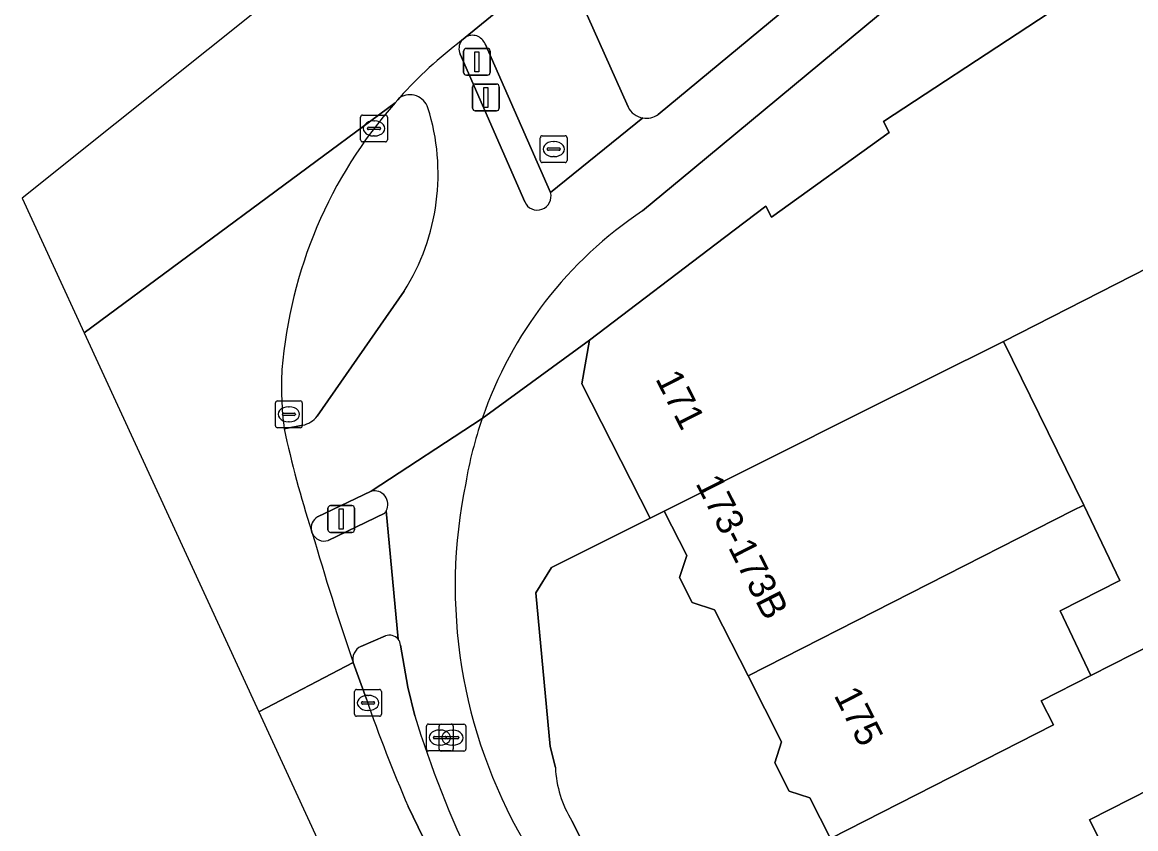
# Model space of a CAD drawing. Extents: x 162344 to 162869, y 381217 to 381818.
# Drawn here: x 162344.26 to 162385.8, y 381654.6 to 381684.69 of the extents above; entities that cross this region are included whole.
import ezdxf

# ---------------------------------------------------------------- set-up
doc = ezdxf.new("R2010")
doc.units = 0
for name, color, linetype in [('IMGEO_Berm_open', 7, 'Continuous'), ('IMGEO_Brandkraan', 7, 'Continuous'), ('IMGEO_Drukknoppaal', 7, 'Continuous'), ('IMGEO_Erf', 7, 'Continuous'), ('IMGEO_Fietspad_open', 7, 'Continuous'), ('IMGEO_Kolk', 7, 'Continuous'), ('IMGEO_Pand', 7, 'Continuous'), ('IMGEO_Pand_nummerreeks', 7, 'Continuous'), ('IMGEO_Rijbaan_regionaal_gesloten', 7, 'Continuous'), ('IMGEO_Rioolput', 7, 'Continuous'), ('IMGEO_Verkeerseiland_open', 7, 'Continuous'), ('IMGEO_Verkeersregelinstallatiepaal', 7, 'Continuous'), ('IMGEO_Voetpad_open', 7, 'Continuous')]:
    doc.layers.add(name, color=color, linetype=linetype)

msp = doc.modelspace()

# ---------------------------------------------------------------- linework, layer by layer
at = {"layer": 'IMGEO_Berm_open'}
for points in [[(162357.816, 381661.792), (162356.897, 381661.398)], [(162358.904, 381658.811), (162358.648, 381659.876), (162358.373, 381661.445)], [(162356.612, 381660.794), (162357.098, 381659.429)], [(162358.654, 381655.431), (162360.733, 381651.139), (162362.48, 381647.434), (162367.291, 381637.935), (162369.471, 381633.629), (162370.915, 381630.775), (162376.144, 381620.551), (162378.309, 381616.304), (162381.2, 381610.636), (162383.842, 381605.454), (162387.066, 381599.034), (162387.783, 381597.606), (162391.996, 381589.28), (162394.619, 381584.098), (162396.915, 381579.56), (162402.557, 381568.4), (162406.049, 381561.587), (162408.71, 381556.396), (162409.049, 381555.709), (162410.306, 381556.355), (162407.33, 381562.188), (162400.899, 381574.731)]]:
    msp.add_lwpolyline(points, dxfattribs=at)
for centre, radius, start, end in [((162357.963, 381661.407), 0.412, 39.825, 110.9433), ((162357.969, 381661.411), 0.406, 4.8309, 39.9039), ((162357.105, 381660.931), 0.512, 113.9841, 195.4949), ((162414.87, 381679.612), 61.196, 199.25694, 203.27449), ((162395.374, 381669.964), 38.137, 197.0045, 206.05)]:
    msp.add_arc(centre, radius, start, end, dxfattribs=at)
at = {"layer": 'IMGEO_Brandkraan'}
for p, q in [((162359.811, 381657.567), (162359.811, 381658.419)), ((162359.886, 381658.493), (162360.738, 381658.493)), ((162360.812, 381658.419), (162360.812, 381657.567)), ((162360.07, 381657.987), (162360.07, 381657.999)), ((162360.508, 381657.95), (162360.11, 381657.95)), ((162360.113, 381658.036), (162360.511, 381658.036)), ((162360.299, 381658.273), (162360.324, 381658.273)), ((162360.554, 381657.999), (162360.554, 381657.987)), ((162360.738, 381657.493), (162359.886, 381657.493)), ((162360.322, 381657.713), (162360.297, 381657.713))]:
    msp.add_line(p, q, dxfattribs=at)
for points in [[(162359.811, 381657.567), (162359.811, 381658.419)], [(162359.886, 381658.493), (162360.738, 381658.493)], [(162360.812, 381658.419), (162360.812, 381657.567)], [(162360.738, 381657.493), (162359.886, 381657.493)]]:
    msp.add_lwpolyline(points, dxfattribs=at)
for centre, radius, start, end in [((162359.888, 381658.417), 0.0765, 91.552, 178.448), ((162359.888, 381658.417), 0.0765, 91.552, 178.448), ((162360.736, 381658.417), 0.0765, 1.552, 88.448), ((162360.736, 381658.417), 0.0765, 1.552, 88.448), ((162360.11, 381657.996), 0.0403, 85.8775, 175.7526), ((162360.107, 381657.986), 0.0366, 178.938, 274.7102), ((162360.511, 381657.993), 0.043, 264.8664, 352.4533), ((162360.515, 381657.998), 0.0386, 1.7309, 96.639), ((162359.888, 381657.569), 0.0765, 181.552, 268.448), ((162359.888, 381657.569), 0.0765, 181.552, 268.448), ((162360.736, 381657.569), 0.0765, 271.552, 358.448), ((162360.736, 381657.569), 0.0765, 271.552, 358.448)]:
    msp.add_arc(centre, radius, start, end, dxfattribs=at)
for centre, major_axis, ratio, start_param, end_param in [((162360.298, 381657.993), (-0.387, 0.002), 0.722429, 4.712389, 7.853982), ((162360.323, 381657.993), (-0.39, 0.002), 0.717154, 1.570796, 4.712389)]:
    msp.add_ellipse(centre, major_axis=major_axis, ratio=ratio, start_param=start_param, end_param=end_param, dxfattribs=at)
at = {"layer": 'IMGEO_Drukknoppaal'}
for p, q in [((162361.062, 381681.482), (162361.062, 381682.282)), ((162361.062, 381682.282), (162361.062, 381681.482)), ((162361.162, 381682.382), (162361.952, 381682.382)), ((162361.952, 381682.382), (162361.162, 381682.382)), ((162362.052, 381682.282), (162362.052, 381681.482)), ((162362.052, 381681.482), (162362.052, 381682.282)), ((162361.952, 381681.382), (162361.162, 381681.382)), ((162361.162, 381681.382), (162361.952, 381681.382))]:
    msp.add_line(p, q, dxfattribs=at)
msp.add_lwpolyline([(162361.482, 381682.257), (162361.632, 381682.257), (162361.632, 381681.507), (162361.482, 381681.507), (162361.482, 381682.257)], dxfattribs=at)
for centre, start, end in [((162361.162, 381682.282), 90, 180), ((162361.162, 381682.282), 90, 180), ((162361.952, 381682.282), 0, 90), ((162361.952, 381682.282), 360, 90), ((162361.162, 381681.482), 180, 270), ((162361.162, 381681.482), 180, 270), ((162361.952, 381681.482), 270, 0), ((162361.952, 381681.482), 270, 0)]:
    msp.add_arc(centre, 0.1, start, end, dxfattribs=at)
at = {"layer": 'IMGEO_Erf'}
for points in [[(162411.223, 381653.711), (162408.443, 381659.219), (162403.005, 381656.457), (162402.236, 381658.014), (162398.964, 381664.64), (162394.227, 381662.3), (162392.986, 381664.812), (162390.572, 381669.699), (162395.311, 381672.039), (162392.04, 381678.467), (162387.584, 381676.2), (162387.474, 381676.144), (162380.866, 381672.782), (162383.863, 381666.675), (162385.203, 381663.864), (162382.981, 381662.733), (162384.132, 381660.319), (162386.481, 381661.514), (162387.852, 381658.821), (162388.651, 381657.252), (162384.079, 381654.925), (162384.898, 381653.315)], [(162374.408, 381654.239), (162373.639, 381655.751), (162372.869, 381656.002), (162372.334, 381657.054), (162372.59, 381657.841), (162371.336, 381660.305), (162370.082, 381662.77), (162369.257, 381663.038), (162368.783, 381663.971), (162369.051, 381664.795), (162368.209, 381666.451), (162367.686, 381666.185), (162364.003, 381664.338), (162363.425, 381663.397), (162363.958, 381657.661), (162364.149, 381656.881)], [(162364.764, 381654.894), (162443.597, 381500)]]:
    msp.add_lwpolyline(points, dxfattribs=at)
msp.add_arc((162368.292, 381657.074), 4.147, 182.6742, 211.7216, dxfattribs=at)
at = {"layer": 'IMGEO_Fietspad_open'}
for points in [[(162367.406, 381677.651), (162369.283, 381679.209), (162384.736, 381692.037)], [(162379.682, 381690.945), (162367.983, 381681.251)], [(162363.006, 381677.986), (162360.598, 381683.491)], [(162367.41, 381681.117), (162363.969, 381678.331)], [(162358.504, 381674.654), (162355.262, 381669.986)], [(162354.725, 381669.649), (162354.03, 381669.523)], [(162355.279, 381666.229), (162357.275, 381667.191), (162361.419, 381669.904)], [(162361.419, 381669.904), (162357.275, 381667.191)], [(162357.838, 381666.46), (162358.28, 381661.671)], [(162358.373, 381661.445), (162358.648, 381659.876), (162358.904, 381658.811)]]:
    msp.add_lwpolyline(points, dxfattribs=at)
for centre, radius, start, end in [((162370.394, 381671.103), 16.166, 127.0719, 138.1939), ((162361.057, 381683.703), 0.505, 143.7961, 204.7827), ((162358.714, 381681.263), 0.719, 18.4426, 120.9714), ((162351.591, 381679.032), 8.183, 327.6517, 17.4797), ((162367.538, 381681.863), 0.757, 260.2789, 306.046), ((162363.476, 381678.191), 0.513, 203.5162, 15.9045), ((162375.854, 381664.935), 15.266, 123.5992, 161.006), ((162354.497, 381670.609), 0.987, 283.3697, 320.8518), ((162393.422, 381678.051), 40.305, 192.2156, 197.8286), ((162375.775, 381664.958), 15.184, 160.9903, 170.3899), ((162379.367, 381663.656), 18.956, 168.3223, 209.9805), ((162357.394, 381666.701), 0.505, 331.5295, 103.6758), ((162355.521, 381665.815), 0.48, 120.3379, 192.5194), ((162357.969, 381661.411), 0.406, 4.8309, 39.9039), ((162395.374, 381669.964), 38.137, 197.0045, 206.05)]:
    msp.add_arc(centre, radius, start, end, dxfattribs=at)
at = {"layer": 'IMGEO_Kolk'}
for p, q in [((162356.959, 381681.224), (162357.811, 381681.224)), ((162356.884, 381680.298), (162356.884, 381681.15)), ((162357.186, 381680.767), (162357.584, 381680.767)), ((162357.372, 381681.004), (162357.397, 381681.004)), ((162357.885, 381681.15), (162357.885, 381680.298)), ((162357.143, 381680.718), (162357.143, 381680.73)), ((162357.581, 381680.681), (162357.183, 381680.681)), ((162357.395, 381680.444), (162357.37, 381680.444)), ((162357.627, 381680.73), (162357.627, 381680.718)), ((162357.811, 381680.224), (162356.959, 381680.224)), ((162353.707, 381669.635), (162353.707, 381670.487)), ((162353.782, 381670.561), (162354.634, 381670.561)), ((162354.708, 381670.487), (162354.708, 381669.635)), ((162353.966, 381670.055), (162353.966, 381670.067)), ((162354.404, 381670.018), (162354.006, 381670.018)), ((162354.009, 381670.104), (162354.407, 381670.104)), ((162354.195, 381670.341), (162354.22, 381670.341)), ((162354.45, 381670.067), (162354.45, 381670.055)), ((162354.634, 381669.561), (162353.782, 381669.561)), ((162354.218, 381669.781), (162354.193, 381669.781)), ((162356.661, 381658.867), (162356.661, 381659.719)), ((162356.736, 381659.793), (162357.588, 381659.793)), ((162357.149, 381659.573), (162357.174, 381659.573)), ((162357.662, 381659.719), (162357.662, 381658.867)), ((162356.92, 381659.287), (162356.92, 381659.299)), ((162357.358, 381659.25), (162356.96, 381659.25)), ((162356.963, 381659.336), (162357.361, 381659.336)), ((162357.404, 381659.299), (162357.404, 381659.287)), ((162357.588, 381658.793), (162356.736, 381658.793)), ((162357.172, 381659.013), (162357.147, 381659.013))]:
    msp.add_line(p, q, dxfattribs=at)
for points in [[(162356.959, 381681.224), (162357.811, 381681.224)], [(162356.884, 381680.298), (162356.884, 381681.15)], [(162357.885, 381681.15), (162357.885, 381680.298)], [(162357.811, 381680.224), (162356.959, 381680.224)], [(162353.707, 381669.635), (162353.707, 381670.487)], [(162353.782, 381670.561), (162354.634, 381670.561)], [(162354.708, 381670.487), (162354.708, 381669.635)], [(162354.634, 381669.561), (162353.782, 381669.561)], [(162356.661, 381658.867), (162356.661, 381659.719)], [(162356.736, 381659.793), (162357.588, 381659.793)], [(162357.662, 381659.719), (162357.662, 381658.867)], [(162357.588, 381658.793), (162356.736, 381658.793)]]:
    msp.add_lwpolyline(points, dxfattribs=at)
for centre, radius, start, end in [((162356.961, 381681.148), 0.0765, 91.552, 178.448), ((162356.961, 381681.148), 0.0765, 91.552, 178.448), ((162357.809, 381681.148), 0.0765, 1.552, 88.448), ((162357.809, 381681.148), 0.0765, 1.552, 88.448), ((162357.183, 381680.727), 0.0403, 85.8775, 175.7526), ((162357.588, 381680.729), 0.0386, 1.7309, 96.639), ((162357.18, 381680.717), 0.0366, 178.938, 274.7102), ((162357.584, 381680.724), 0.043, 264.8664, 352.4533), ((162356.961, 381680.3), 0.0765, 181.552, 268.448), ((162356.961, 381680.3), 0.0765, 181.552, 268.448), ((162357.809, 381680.3), 0.0765, 271.552, 358.448), ((162357.809, 381680.3), 0.0765, 271.552, 358.448), ((162353.784, 381670.485), 0.0765, 91.552, 178.448), ((162353.784, 381670.485), 0.0765, 91.552, 178.448), ((162354.632, 381670.485), 0.0765, 1.552, 88.448), ((162354.632, 381670.485), 0.0765, 1.552, 88.448), ((162354.006, 381670.064), 0.0403, 85.8775, 175.7526), ((162354.003, 381670.054), 0.0366, 178.938, 274.7102), ((162354.407, 381670.061), 0.043, 264.8664, 352.4533), ((162354.411, 381670.066), 0.0386, 1.7309, 96.639), ((162353.784, 381669.637), 0.0765, 181.552, 268.448), ((162353.784, 381669.637), 0.0765, 181.552, 268.448), ((162354.632, 381669.637), 0.0765, 271.552, 358.448), ((162354.632, 381669.637), 0.0765, 271.552, 358.448), ((162356.738, 381659.717), 0.0765, 91.552, 178.448), ((162356.738, 381659.717), 0.0765, 91.552, 178.448), ((162357.586, 381659.717), 0.0765, 1.552, 88.448), ((162357.586, 381659.717), 0.0765, 1.552, 88.448), ((162356.96, 381659.296), 0.0403, 85.8775, 175.7526), ((162356.957, 381659.286), 0.0366, 178.938, 274.7102), ((162357.361, 381659.293), 0.043, 264.8664, 352.4533), ((162357.365, 381659.298), 0.0386, 1.7309, 96.639), ((162356.738, 381658.869), 0.0765, 181.552, 268.448), ((162356.738, 381658.869), 0.0765, 181.552, 268.448), ((162357.586, 381658.869), 0.0765, 271.552, 358.448), ((162357.586, 381658.869), 0.0765, 271.552, 358.448)]:
    msp.add_arc(centre, radius, start, end, dxfattribs=at)
for centre, major_axis, ratio, start_param, end_param in [((162357.371, 381680.724), (-0.387, 0.002), 0.722429, 4.712389, 7.853982), ((162357.396, 381680.724), (-0.39, 0.002), 0.717154, 1.570796, 4.712389), ((162354.194, 381670.061), (-0.387, 0.002), 0.722429, 4.712389, 7.853982), ((162354.219, 381670.061), (-0.39, 0.002), 0.717154, 1.570796, 4.712389), ((162357.148, 381659.293), (-0.387, 0.002), 0.722429, 4.712389, 7.853982), ((162357.173, 381659.293), (-0.39, 0.002), 0.717154, 1.570796, 4.712389)]:
    msp.add_ellipse(centre, major_axis=major_axis, ratio=ratio, start_param=start_param, end_param=end_param, dxfattribs=at)
at = {"layer": 'IMGEO_Pand'}
for points in [[(162392.04, 381678.467), (162387.157, 381688.064), (162376.39, 381680.988), (162376.598, 381680.579), (162372.211, 381677.413), (162372.002, 381677.823), (162370.461, 381676.653), (162365.422, 381672.828), (162365.137, 381671.194), (162367.686, 381666.185), (162368.209, 381666.451), (162375.698, 381670.206), (162380.741, 381672.718), (162380.866, 381672.782), (162387.474, 381676.144), (162387.584, 381676.2)], [(162380.866, 381672.782), (162380.741, 381672.718), (162375.698, 381670.206), (162368.209, 381666.451), (162369.051, 381664.795), (162368.783, 381663.971), (162369.257, 381663.038), (162370.082, 381662.77), (162371.336, 381660.305), (162383.45, 381666.465), (162383.863, 381666.675)], [(162384.132, 381660.319), (162382.981, 381662.733), (162385.203, 381663.864), (162383.863, 381666.675), (162383.45, 381666.465), (162371.336, 381660.305), (162372.59, 381657.841), (162372.334, 381657.054), (162372.869, 381656.002), (162373.639, 381655.751), (162374.408, 381654.239), (162382.728, 381658.47), (162382.27, 381659.372)], [(162386.203, 381653.979), (162384.898, 381653.315), (162384.079, 381654.925), (162388.651, 381657.252), (162387.852, 381658.821), (162386.481, 381661.514), (162384.132, 381660.319), (162382.27, 381659.372), (162382.728, 381658.47), (162374.408, 381654.239), (162373.886, 381653.972), (162378.488, 381644.927), (162381.742, 381646.582), (162382.855, 381644.417), (162386.146, 381646.123), (162385.019, 381648.298), (162388.244, 381649.97)]]:
    msp.add_lwpolyline(points, close=True, dxfattribs=at)
at = {"layer": 'IMGEO_Rijbaan_regionaal_gesloten'}
for points in [[(162360.649, 381684.001), (162360.789, 381684.123), (162364.363, 381687.052), (162362.701, 381690.133), (162361.666, 381692.052), (162344.261, 381678.119)], [(162344.261, 381678.119), (162346.573, 381673.099), (162358.169, 381681.684), (162358.268, 381681.794), (162358.344, 381681.879)], [(162358.169, 381681.684), (162346.573, 381673.099)], [(162346.573, 381673.099), (162353.085, 381658.958), (162356.612, 381660.794)], [(162355.082, 381665.621), (162355.053, 381665.711)], [(162357.098, 381659.429), (162356.612, 381660.794), (162353.085, 381658.958)], [(162353.085, 381658.958), (162357.948, 381648.399), (162379.464, 381606.233), (162388.83, 381587.88), (162458.544, 381448.405), (162487.336, 381390.854)], [(162402.557, 381568.4), (162396.915, 381579.56), (162394.619, 381584.098), (162391.996, 381589.28), (162387.783, 381597.606), (162387.066, 381599.034), (162383.842, 381605.454), (162381.2, 381610.636), (162378.309, 381616.304), (162376.144, 381620.551), (162370.915, 381630.775), (162369.471, 381633.629), (162367.291, 381637.935), (162362.48, 381647.434), (162360.733, 381651.139), (162358.654, 381655.431)]]:
    msp.add_lwpolyline(points, dxfattribs=at)
for centre, radius, start, end in [((162370.394, 381671.103), 16.166, 127.0719, 138.1939), ((162371.041, 381670.357), 17.146, 138.6517, 175.3925), ((162365.822, 381671.057), 11.891, 176.7342, 187.4102), ((162393.422, 381678.051), 40.305, 192.2156, 197.8286), ((162459.914, 381696.193), 109.199, 196.25834, 198.91546), ((162414.87, 381679.612), 61.196, 199.25694, 203.27449)]:
    msp.add_arc(centre, radius, start, end, dxfattribs=at)
at = {"layer": 'IMGEO_Rioolput'}
for p, q in [((162363.588, 381679.527), (162363.588, 381680.379)), ((162363.663, 381680.453), (162364.515, 381680.453)), ((162364.589, 381680.379), (162364.589, 381679.527)), ((162363.847, 381679.947), (162363.847, 381679.959)), ((162364.285, 381679.91), (162363.887, 381679.91)), ((162363.89, 381679.996), (162364.288, 381679.996)), ((162364.076, 381680.233), (162364.101, 381680.233)), ((162364.331, 381679.959), (162364.331, 381679.947)), ((162364.099, 381679.673), (162364.074, 381679.673)), ((162364.515, 381679.453), (162363.663, 381679.453)), ((162359.338, 381657.574), (162359.338, 381658.426)), ((162359.413, 381658.5), (162360.265, 381658.5)), ((162360.339, 381658.426), (162360.339, 381657.574)), ((162359.597, 381657.994), (162359.597, 381658.006)), ((162360.035, 381657.957), (162359.637, 381657.957)), ((162359.64, 381658.043), (162360.038, 381658.043)), ((162359.826, 381658.28), (162359.851, 381658.28)), ((162360.081, 381658.006), (162360.081, 381657.994)), ((162360.265, 381657.5), (162359.413, 381657.5)), ((162359.849, 381657.72), (162359.824, 381657.72))]:
    msp.add_line(p, q, dxfattribs=at)
for points in [[(162363.588, 381679.527), (162363.588, 381680.379)], [(162363.663, 381680.453), (162364.515, 381680.453)], [(162364.589, 381680.379), (162364.589, 381679.527)], [(162364.515, 381679.453), (162363.663, 381679.453)], [(162359.338, 381657.574), (162359.338, 381658.426)], [(162359.413, 381658.5), (162360.265, 381658.5)], [(162360.339, 381658.426), (162360.339, 381657.574)], [(162360.265, 381657.5), (162359.413, 381657.5)]]:
    msp.add_lwpolyline(points, dxfattribs=at)
for centre, radius, start, end in [((162363.665, 381680.377), 0.0765, 91.552, 178.448), ((162363.665, 381680.377), 0.0765, 91.552, 178.448), ((162364.513, 381680.377), 0.0765, 1.552, 88.448), ((162364.513, 381680.377), 0.0765, 1.552, 88.448), ((162363.887, 381679.956), 0.0403, 85.8775, 175.7526), ((162363.884, 381679.946), 0.0366, 178.938, 274.7102), ((162364.288, 381679.953), 0.043, 264.8664, 352.4533), ((162364.292, 381679.958), 0.0386, 1.7309, 96.639), ((162363.665, 381679.529), 0.0765, 181.552, 268.448), ((162363.665, 381679.529), 0.0765, 181.552, 268.448), ((162364.513, 381679.529), 0.0765, 271.552, 358.448), ((162364.513, 381679.529), 0.0765, 271.552, 358.448), ((162359.415, 381658.424), 0.0765, 91.552, 178.448), ((162359.415, 381658.424), 0.0765, 91.552, 178.448), ((162360.263, 381658.424), 0.0765, 1.552, 88.448), ((162360.263, 381658.424), 0.0765, 1.552, 88.448), ((162359.637, 381658.003), 0.0403, 85.8775, 175.7526), ((162359.634, 381657.993), 0.0366, 178.938, 274.7102), ((162360.038, 381658), 0.043, 264.8664, 352.4533), ((162360.042, 381658.005), 0.0386, 1.7309, 96.639), ((162359.415, 381657.576), 0.0765, 181.552, 268.448), ((162359.415, 381657.576), 0.0765, 181.552, 268.448), ((162360.263, 381657.576), 0.0765, 271.552, 358.448), ((162360.263, 381657.576), 0.0765, 271.552, 358.448)]:
    msp.add_arc(centre, radius, start, end, dxfattribs=at)
for centre, major_axis, ratio, start_param, end_param in [((162364.075, 381679.953), (-0.387, 0.002), 0.722429, 4.712389, 7.853982), ((162364.1, 381679.953), (-0.39, 0.002), 0.717154, 1.570796, 4.712389), ((162359.825, 381658), (-0.387, 0.002), 0.722429, 4.712389, 7.853982), ((162359.85, 381658), (-0.39, 0.002), 0.717154, 1.570796, 4.712389)]:
    msp.add_ellipse(centre, major_axis=major_axis, ratio=ratio, start_param=start_param, end_param=end_param, dxfattribs=at)
at = {"layer": 'IMGEO_Verkeerseiland_open'}
for points in [[(162367.983, 381681.251), (162379.682, 381690.945)], [(162365.074, 381685.534), (162365.123, 381685.429), (162366.861, 381681.528)], [(162360.789, 381684.123), (162360.649, 381684.001)], [(162363.969, 381678.331), (162361.525, 381683.877)], [(162360.598, 381683.491), (162363.006, 381677.986)], [(162358.344, 381681.879), (162358.268, 381681.794), (162358.169, 381681.684)], [(162355.262, 381669.986), (162358.504, 381674.654)], [(162354.03, 381669.523), (162354.725, 381669.649)], [(162357.275, 381667.191), (162355.279, 381666.229)], [(162355.675, 381665.355), (162357.781, 381666.375)], [(162355.053, 381665.711), (162355.082, 381665.621)]]:
    msp.add_lwpolyline(points, dxfattribs=at)
for centre, radius, start, end in [((162361.056, 381683.698), 0.502, 20.9184, 122.1183), ((162361.057, 381683.703), 0.505, 143.7961, 204.7827), ((162371.041, 381670.357), 17.146, 138.6517, 175.3925), ((162358.714, 381681.263), 0.719, 18.4426, 120.9714), ((162351.591, 381679.032), 8.183, 327.6517, 17.4797), ((162367.536, 381681.857), 0.751, 205.9979, 260.3625), ((162367.538, 381681.863), 0.757, 260.2789, 306.046), ((162363.476, 381678.191), 0.513, 203.5162, 15.9045), ((162365.822, 381671.057), 11.891, 176.7342, 187.4102), ((162354.497, 381670.609), 0.987, 283.3697, 320.8518), ((162357.394, 381666.701), 0.505, 331.5295, 103.6758), ((162355.521, 381665.815), 0.48, 120.3379, 192.5194), ((162357.437, 381666.667), 0.451, 319.641, 332.6683), ((162355.524, 381665.813), 0.482, 203.4529, 288.2283)]:
    msp.add_arc(centre, radius, start, end, dxfattribs=at)
at = {"layer": 'IMGEO_Verkeersregelinstallatiepaal'}
for p, q in [((162360.828, 381683.712), (162361.618, 381683.712)), ((162361.618, 381683.712), (162360.828, 381683.712)), ((162360.728, 381682.812), (162360.728, 381683.612)), ((162360.728, 381683.612), (162360.728, 381682.812)), ((162361.718, 381683.612), (162361.718, 381682.812)), ((162361.718, 381682.812), (162361.718, 381683.612)), ((162361.618, 381682.712), (162360.828, 381682.712)), ((162360.828, 381682.712), (162361.618, 381682.712)), ((162355.766, 381666.652), (162356.556, 381666.652)), ((162356.556, 381666.652), (162355.766, 381666.652)), ((162355.666, 381665.752), (162355.666, 381666.552)), ((162355.666, 381666.552), (162355.666, 381665.752)), ((162356.656, 381666.552), (162356.656, 381665.752)), ((162356.656, 381665.752), (162356.656, 381666.552)), ((162356.556, 381665.652), (162355.766, 381665.652)), ((162355.766, 381665.652), (162356.556, 381665.652))]:
    msp.add_line(p, q, dxfattribs=at)
for points in [[(162361.148, 381683.587), (162361.298, 381683.587), (162361.298, 381682.837), (162361.148, 381682.837), (162361.148, 381683.587)], [(162356.086, 381666.527), (162356.236, 381666.527), (162356.236, 381665.777), (162356.086, 381665.777), (162356.086, 381666.527)]]:
    msp.add_lwpolyline(points, dxfattribs=at)
for centre, start, end in [((162360.828, 381683.612), 90, 180), ((162360.828, 381683.612), 90, 180), ((162361.618, 381683.612), 0, 90), ((162361.618, 381683.612), 360, 90), ((162360.828, 381682.812), 180, 270), ((162360.828, 381682.812), 180, 270), ((162361.618, 381682.812), 270, 0), ((162361.618, 381682.812), 270, 0), ((162355.766, 381666.552), 90, 180), ((162355.766, 381666.552), 90, 180), ((162356.556, 381666.552), 0, 90), ((162356.556, 381666.552), 360, 90), ((162355.766, 381665.752), 180, 270), ((162355.766, 381665.752), 180, 270), ((162356.556, 381665.752), 270, 0), ((162356.556, 381665.752), 270, 0)]:
    msp.add_arc(centre, 0.1, start, end, dxfattribs=at)
at = {"layer": 'IMGEO_Voetpad_open'}
for points in [[(162413.373, 381715.625), (162411.399, 381714.036), (162411.025, 381713.735), (162410.842, 381713.593), (162404.407, 381708.299), (162393.401, 381699.206), (162392.785, 381698.696), (162384.736, 381692.037), (162369.283, 381679.209), (162367.406, 381677.651)], [(162361.419, 381669.904), (162365.422, 381672.828), (162370.461, 381676.653), (162372.002, 381677.823), (162372.211, 381677.413), (162376.598, 381680.579), (162376.39, 381680.988), (162387.157, 381688.064), (162388.726, 381689.153)], [(162366.861, 381681.528), (162365.123, 381685.429), (162365.074, 381685.534), (162364.363, 381687.052), (162360.789, 381684.123)], [(162361.525, 381683.877), (162363.969, 381678.331), (162367.41, 381681.117)], [(162364.149, 381656.881), (162363.958, 381657.661), (162363.425, 381663.397), (162364.003, 381664.338), (162367.686, 381666.185), (162365.137, 381671.194), (162365.422, 381672.828), (162361.419, 381669.904)], [(162357.781, 381666.375), (162355.675, 381665.355)], [(162358.28, 381661.671), (162357.838, 381666.46)], [(162356.897, 381661.398), (162357.816, 381661.792)], [(162362.948, 381654.184), (162366.42, 381647.346), (162373.547, 381633.19), (162382.229, 381616.136), (162390.519, 381599.747), (162395.607, 381589.625), (162403.109, 381574.937), (162411.637, 381558.14), (162419.849, 381541.928), (162427.81, 381526.456), (162437.491, 381507.399), (162441.265, 381500), (162456.812, 381469.521), (162464.953, 381453.521), (162466.79, 381454.429), (162443.597, 381500), (162364.764, 381654.894)]]:
    msp.add_lwpolyline(points, dxfattribs=at)
for centre, radius, start, end in [((162361.056, 381683.698), 0.502, 20.9184, 122.1183), ((162367.536, 381681.857), 0.751, 205.9979, 260.3625), ((162375.854, 381664.935), 15.266, 123.5992, 161.006), ((162375.775, 381664.958), 15.184, 160.9903, 170.3899), ((162379.367, 381663.656), 18.956, 168.3223, 209.9805), ((162357.437, 381666.667), 0.451, 319.641, 332.6683), ((162355.524, 381665.813), 0.482, 203.4529, 288.2283), ((162459.914, 381696.193), 109.199, 196.25834, 198.91546), ((162357.963, 381661.407), 0.412, 39.825, 110.9433), ((162357.105, 381660.931), 0.512, 113.9841, 195.4949), ((162368.292, 381657.074), 4.147, 182.6742, 211.7216)]:
    msp.add_arc(centre, radius, start, end, dxfattribs=at)

# ---------------------------------------------------------------- texts
at = {"layer": 'IMGEO_Pand_nummerreeks'}
for s, rotation, p in [('171', 296.9689, (162367.865, 381671.39)), ('173-173B', 296.9632, (162369.365, 381667.487)), ('175', 296.9173, (162374.524, 381659.58))]:
    msp.add_text(s, height=1, rotation=rotation, dxfattribs=at).set_placement(p)

doc.saveas('drawing.dxf')
